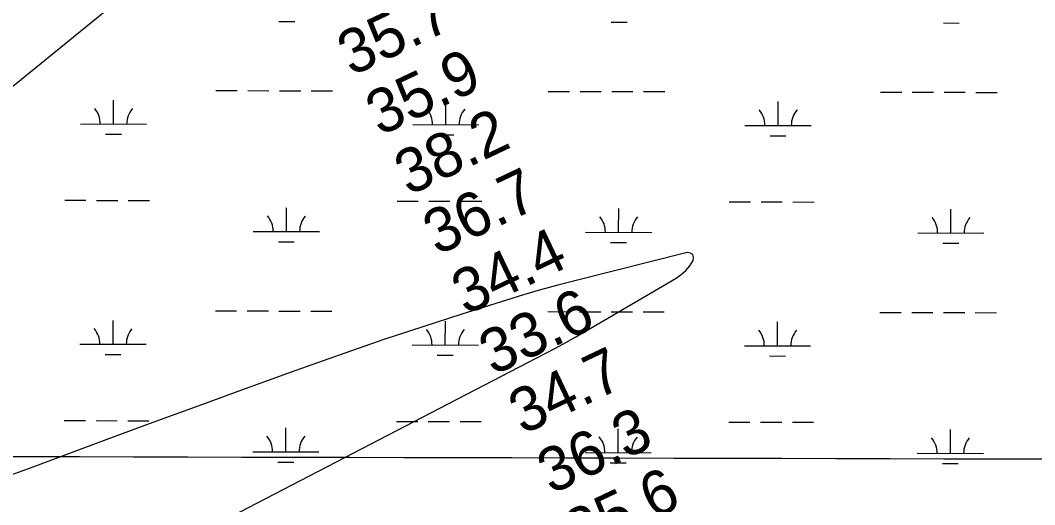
# Model space of a CAD drawing. Extents: x 3177385 to 3215275, y 903885 to 929304.
# Drawn here: x 3193361 to 3194893, y 915297 to 916028 of the extents above; entities that cross this region are included whole.
import ezdxf

# ---------------------------------------------------------------- set-up
doc = ezdxf.new("R2010")
doc.units = 0
for name, color, linetype in [('V-GRID-MAJR', 7, 'Continuous'), ('V-RIVR-RANG', 7, 'Continuous'), ('V-TOPO-MINR', 7, 'Continuous'), ('V-WETL-SWMP', 7, 'Continuous')]:
    doc.layers.add(name, color=color, linetype=linetype)

msp = doc.modelspace()

# ---------------------------------------------------------------- linework, layer by layer
at = {"layer": 'V-GRID-MAJR'}
msp.add_spline([(3181620.222, 915399.962), (3186841.952, 915385.911), (3192063.685, 915372.62), (3197285.419, 915360.088), (3202507.1550000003, 915348.316), (3207728.893, 915337.304), (3212950.632, 915327.051), (3212950.633, 915327.051)], degree=3, dxfattribs=at)
at = {"layer": 'V-TOPO-MINR'}
for points in [[(3193455.472358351, 915162.2925105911), (3194153.709576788, 915524.834035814), (3194169.3655755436, 915533.117471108), (3194184.9332093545, 915541.5608642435), (3194200.368295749, 915550.2441941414), (3194215.7150171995, 915559.0874818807), (3194351.821613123, 915638.9261287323), (3194359.469890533, 915644.2928926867), (3194366.4099546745, 915650.3499944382), (3194372.2876989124, 915657.4426028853), (3194377.457229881, 915665.22554913), (3194377.9043772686, 915670.3589608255), (3194376.773358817, 915674.2782917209), (3194373.275091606, 915676.3765014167), (3194368.198658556, 915677.2606303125), (3194198.9029780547, 915634.8215264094), (3194172.8474053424, 915628.0436767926), (3194146.878338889, 915620.9594463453), (3194121.0390318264, 915613.4156446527), (3194095.2862310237, 915605.5654621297), (3194028.101488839, 915584.4324625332), (3193968.9467880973, 915565.414203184), (3193909.9594178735, 915545.9006279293)], [(3193909.9594178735, 915545.9006279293), (3193851.223043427, 915525.6440788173), (3193792.6539994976, 915504.8922138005), (3193770.1652955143, 915496.7640234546), (3193700.5091836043, 915471.489750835), (3193630.8953908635, 915446.0998952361), (3193561.3450768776, 915420.5366651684), (3193491.8370820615, 915394.8578521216), (3193379.9529838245, 915353.3652600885), (3193307.5001596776, 915326.9464255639), (3193234.8611867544, 915301.059107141), (3193161.9429906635, 915275.969062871), (3193088.8386457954, 915251.4105347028), (3192986.933220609, 915217.7966844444), (3192964.557827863, 915210.7423892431), (3192942.07046921, 915204.0855319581), (3191931.704392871, 914847.560811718), (3191896.564357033, 914830.8802890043), (3191861.5513352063, 914813.9409142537), (3191826.728834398, 914796.6132614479), (3191792.0333476, 914779.0267566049), (3191787.753942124, 914776.8276125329)]]:
    msp.add_lwpolyline(points, dxfattribs=at)
at = {"layer": 'V-WETL-SWMP'}
for p, q in [((3193751.7040382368, 916026.4127567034), (3193775.7039708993, 916026.3569047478)), ((3194253.610630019, 916025.2447340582), (3194277.610562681, 916025.1888821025)), ((3194755.517221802, 916024.0767114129), (3194779.517154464, 916024.0208594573)), ((3193656.616771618, 915921.9937657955), (3193688.616681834, 915921.919296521)), ((3193704.616636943, 915921.8820618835), (3193736.6165471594, 915921.8075926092)), ((3193752.616502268, 915921.7703579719), (3193784.6164124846, 915921.6958886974)), ((3193800.616367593, 915921.6586540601), (3193832.6162778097, 915921.5841847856)), ((3194158.5233634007, 915920.8257431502), (3194190.523273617, 915920.7512738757)), ((3194206.5232287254, 915920.7140392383), (3194238.5231389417, 915920.6395699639)), ((3194254.5230940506, 915920.6023353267), (3194286.523004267, 915920.5278660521)), ((3194302.5229593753, 915920.4906314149), (3194334.5228695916, 915920.4161621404)), ((3194660.4299551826, 915919.657720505), (3194692.4298653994, 915919.5832512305)), ((3194708.4298205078, 915919.546016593), (3194740.4297307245, 915919.4715473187)), ((3194756.429685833, 915919.4343126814), (3194788.4295960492, 915919.359843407)), ((3194804.429551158, 915919.3226087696), (3194836.4294613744, 915919.2481394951)), ((3193501.907111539, 915871.6116682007), (3193501.9908957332, 915907.611567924)), ((3194003.813703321, 915870.4436455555), (3194003.8974875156, 915906.4435452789)), ((3194505.7202951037, 915869.2756229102), (3194505.804079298, 915905.2755226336)), ((3193451.9072518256, 915871.7280264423), (3193551.9069712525, 915871.4953099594)), ((3193953.8138436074, 915870.560003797), (3194053.813563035, 915870.3272873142)), ((3194455.7204353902, 915869.3919811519), (3194555.7201548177, 915869.1592646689)), ((3193489.8712320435, 915856.2086371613), (3193513.8711647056, 915856.1527852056)), ((3193991.777823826, 915855.040614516), (3194015.777756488, 915854.9847625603)), ((3194493.6844156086, 915853.8725918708), (3194517.6843482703, 915853.8167399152)), ((3193428.230668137, 915756.3508222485), (3193460.2305783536, 915756.2763529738)), ((3193476.2305334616, 915756.2391183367), (3193508.2304436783, 915756.164649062)), ((3193524.2303987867, 915756.1274144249), (3193556.2303090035, 915756.0529451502)), ((3193762.965670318, 915709.1417143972), (3193763.049454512, 915745.1416141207)), ((3193930.137259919, 915755.1827996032), (3193962.137170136, 915755.1083303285)), ((3193978.1371252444, 915755.0710956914), (3194010.1370354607, 915754.9966264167)), ((3194026.136990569, 915754.9593917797), (3194058.1369007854, 915754.8849225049)), ((3194264.8722621, 915707.973691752), (3194264.956046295, 915743.9735914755)), ((3194432.0438517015, 915754.014776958), (3194464.0437619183, 915753.9403076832)), ((3194480.0437170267, 915753.9030730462), (3194512.043627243, 915753.8286037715)), ((3194528.043582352, 915753.7913691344), (3194560.043492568, 915753.7168998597)), ((3194766.778853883, 915706.8056691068), (3194766.862638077, 915742.8055688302)), ((3193712.9658106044, 915709.2580726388), (3193812.9655300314, 915709.0253561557)), ((3194214.8724023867, 915708.0900499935), (3194314.8721218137, 915707.8573335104)), ((3194716.778994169, 915706.9220273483), (3194816.7787135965, 915706.6893108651)), ((3193750.9297908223, 915693.7386833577), (3193774.9297234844, 915693.682831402)), ((3194252.8363826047, 915692.5706607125), (3194276.8363152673, 915692.5148087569)), ((3194754.742974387, 915691.4026380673), (3194778.7429070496, 915691.3467861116)), ((3193655.8425242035, 915589.3196924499), (3193687.8424344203, 915589.2452231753)), ((3193703.842389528, 915589.2079885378), (3193735.842299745, 915589.1335192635)), ((3193751.8422548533, 915589.0962846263), (3193783.84216507, 915589.0218153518)), ((3193799.8421201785, 915588.9845807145), (3193831.8420303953, 915588.91011144)), ((3193501.132864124, 915538.9375948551), (3193501.216648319, 915574.9374945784)), ((3194003.039455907, 915537.7695722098), (3194003.1232401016, 915573.7694719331)), ((3194157.749115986, 915588.1516698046), (3194189.7490262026, 915588.0772005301)), ((3194205.748981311, 915588.0399658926), (3194237.7488915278, 915587.9654966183)), ((3194253.7488466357, 915587.928261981), (3194285.7487568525, 915587.8537927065)), ((3194301.748711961, 915587.8165580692), (3194333.7486221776, 915587.7420887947)), ((3194659.6557077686, 915586.9836471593), (3194691.655617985, 915586.9091778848)), ((3194707.6555730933, 915586.8719432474), (3194739.6554833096, 915586.797473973)), ((3194755.6554384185, 915586.7602393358), (3194787.6553486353, 915586.6857700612)), ((3194803.655303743, 915586.648535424), (3194835.6552139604, 915586.5740661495)), ((3194504.9460476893, 915536.6015495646), (3194505.029831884, 915572.601449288)), ((3193451.1330044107, 915539.0539530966), (3193551.1327238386, 915538.8212366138)), ((3193953.0395961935, 915537.8859304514), (3194053.0393156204, 915537.6532139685)), ((3194454.946187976, 915536.7179078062), (3194554.9459074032, 915536.4851913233)), ((3193489.096984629, 915523.5345638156), (3193513.096917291, 915523.4787118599)), ((3193991.0035764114, 915522.3665411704), (3194015.003509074, 915522.3106892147)), ((3194492.9101681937, 915521.1985185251), (3194516.9101008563, 915521.1426665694)), ((3193427.456420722, 915423.6767489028), (3193459.456330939, 915423.602279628)), ((3193475.4562860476, 915423.5650449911), (3193507.4561962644, 915423.4905757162)), ((3193523.4561513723, 915423.4533410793), (3193555.4560615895, 915423.3788718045)), ((3193929.3630125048, 915422.5087262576), (3193961.362922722, 915422.4342569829)), ((3193977.3628778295, 915422.3970223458), (3194009.3627880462, 915422.3225530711)), ((3194025.3627431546, 915422.285318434), (3194057.3626533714, 915422.2108491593)), ((3194431.269604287, 915421.3407036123), (3194463.269514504, 915421.2662343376)), ((3194479.2694696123, 915421.2289997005), (3194511.269379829, 915421.1545304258)), ((3194527.269334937, 915421.1172957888), (3194559.2692451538, 915421.042826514)), ((3193762.1914229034, 915376.4676410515), (3193762.275207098, 915412.4675407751)), ((3194264.098014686, 915375.2996184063), (3194264.1817988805, 915411.2995181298)), ((3194766.004606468, 915374.131595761), (3194766.088390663, 915410.1314954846)), ((3193712.19156319, 915376.5839992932), (3193812.191282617, 915376.35128281)), ((3194214.098154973, 915375.4159766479), (3194314.0978743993, 915375.1832601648)), ((3194716.004746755, 915374.2479540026), (3194816.0044661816, 915374.0152375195)), ((3193750.155543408, 915361.0646100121), (3193774.1554760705, 915361.0087580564)), ((3194252.0621351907, 915359.8965873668), (3194276.062067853, 915359.8407354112)), ((3194753.968726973, 915358.7285647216), (3194777.9686596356, 915358.672712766))]:
    msp.add_line(p, q, dxfattribs=at)
msp.add_lwpolyline([(3192476.929000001, 915269.1629999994), (3192492.398000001, 915313.2269999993), (3192527.484000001, 915360.5389999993), (3192589.177000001, 915425.2729999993), (3192688.564000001, 915490.9959999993), (3192783.310000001, 915543.3429999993), (3193081.634000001, 915709.8849999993), (3193195.008000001, 915803.1719999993), (3193603.173000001, 916135.2359999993), (3194737.494000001, 916524.6339999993), (3194869.869000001, 916589.7499999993), (3194974.893000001, 916629.5869999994)], dxfattribs=at)
for centre, radius, start, end in [((3193446.6654354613, 915872.2150294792), 35.24628790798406, 359.0948430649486, 40.63850139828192), ((3193557.150997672, 915871.9579106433), 35.24628790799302, 139.0948400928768, 180.63849842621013), ((3193948.572027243, 915871.0470068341), 35.24628790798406, 359.0948430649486, 40.63850139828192), ((3194059.0575894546, 915870.7898879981), 35.24628790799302, 139.0948400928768, 180.63849842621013), ((3194450.4786190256, 915869.8789841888), 35.24628790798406, 359.0948430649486, 40.63850139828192), ((3194560.9641812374, 915869.6218653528), 35.24628790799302, 139.0948400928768, 180.63849842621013), ((3193707.7239942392, 915709.7450756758), 35.24628790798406, 359.0948430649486, 40.63850139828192), ((3193818.209556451, 915709.4879568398), 35.24628790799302, 139.0948400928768, 180.63849842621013), ((3194209.6305860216, 915708.5770530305), 35.24628790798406, 359.0948430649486, 40.63850139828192), ((3194320.1161482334, 915708.3199341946), 35.24628790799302, 139.0948400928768, 180.63849842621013), ((3194711.537177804, 915707.4090303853), 35.24628790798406, 359.0948430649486, 40.63850139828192), ((3194822.022740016, 915707.1519115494), 35.24628790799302, 139.0948400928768, 180.63849842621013), ((3193445.8911880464, 915539.5409561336), 35.24628790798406, 359.0948430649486, 40.63850139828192), ((3193556.3767502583, 915539.2838372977), 35.24628790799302, 139.0948400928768, 180.63849842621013), ((3193947.7977798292, 915538.3729334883), 35.24628790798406, 359.0948430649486, 40.63850139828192), ((3194058.28334204, 915538.1158146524), 35.24628790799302, 139.0948400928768, 180.63849842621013), ((3194449.7043716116, 915537.2049108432), 35.24628790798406, 359.0948430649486, 40.63850139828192), ((3194560.1899338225, 915536.9477920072), 35.24628790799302, 139.0948400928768, 180.63849842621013), ((3193706.9497468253, 915377.07100233), 35.24628790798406, 359.0948430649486, 40.63850139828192), ((3193817.4353090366, 915376.8138834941), 35.24628790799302, 139.0948400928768, 180.63849842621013), ((3194208.856338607, 915375.9029796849), 35.24628790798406, 359.0948430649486, 40.63850139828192), ((3194319.3419008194, 915375.645860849), 35.24628790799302, 139.0948400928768, 180.63849842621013), ((3194710.76293039, 915374.7349570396), 35.24628790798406, 359.0948430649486, 40.63850139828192), ((3194821.2484926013, 915374.4778382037), 35.24628790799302, 139.0948400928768, 180.63849842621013)]:
    msp.add_arc(centre, radius, start, end, dxfattribs=at)

# ---------------------------------------------------------------- texts
at = {"layer": 'V-RIVR-RANG'}
for s, p in [('35.7', (3193861.463344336, 915943.1060430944)), ('35.9', (3193904.3360596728, 915852.7639057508)), ('38.2', (3193947.6863443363, 915762.6470430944)), ('36.7', (3193990.798344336, 915672.4170430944)), ('34.4', (3194033.909344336, 915582.1880430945)), ('33.6', (3194075.353351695, 915491.1660816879)), ('34.7', (3194120.133344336, 915401.7290430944)), ('36.3', (3194163.244344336, 915311.4990430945)), ('35.6', (3194204.688351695, 915220.4770816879))]:
    msp.add_text(s, height=67, rotation=25.39832571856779, dxfattribs=at).set_placement(p)

doc.saveas('drawing.dxf')
